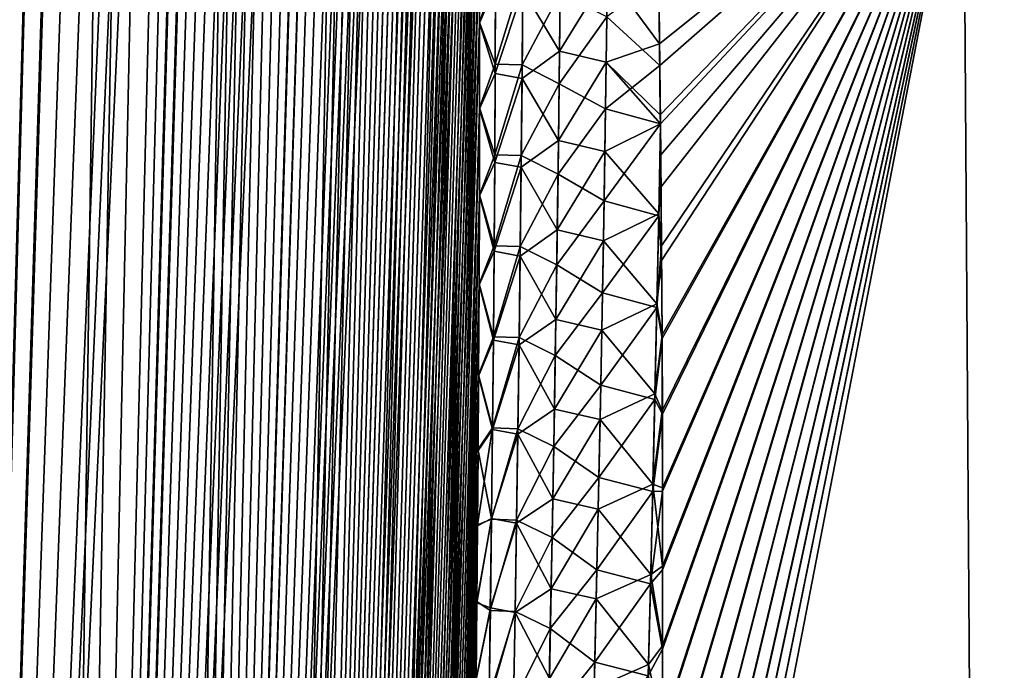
# Model space of a CAD drawing. Header units: metres. Extents: x -109 to 109, y -505 to 40.
# Tile 227 of 331: x 59.91 to 64.15, y -83.64 to -80.83. Entities that reach past the tile are written whole.
import ezdxf

# ---------------------------------------------------------------- set-up
doc = ezdxf.new("R2010")
doc.units = ezdxf.units.M
doc.layers.add('solid_K244224000C74', color=7, linetype='CONTINUOUS')

msp = doc.modelspace()

# ---------------------------------------------------------------- linework, layer by layer
at = {"layer": 'solid_K244224000C74'}
for points in [[(58.619736, -102.819321, -9.522743), (60.018959, -68.180748, -9.500344), (60.143055, -68.193947, -9.719368)], [(58.619736, -102.819321, -9.522743), (59.890728, -68.197083, -9.283277), (60.018959, -68.180748, -9.500344)], [(59.312447, -102.819359, 10.722473), (60.024967, -68.180695, 9.510736), (59.896278, -68.195732, 9.292484)], [(59.312447, -102.819359, 10.722473), (60.149681, -68.195557, 9.731326), (60.024967, -68.180695, 9.510736)], [(58.619736, -102.819321, -9.522743), (60.143055, -68.193947, -9.719368), (60.265053, -68.23732, -9.944122)], [(59.312447, -102.819359, 10.722473), (60.272346, -68.240898, 9.957873), (60.149681, -68.195557, 9.731326)], [(59.312313, -102.819366, -10.722225), (58.619736, -102.819321, -9.522743), (60.265053, -68.23732, -9.944122)], [(59.312313, -102.819366, -10.722225), (60.265053, -68.23732, -9.944122), (60.386879, -68.31356, -10.178873)], [(59.312447, -102.819359, 10.722473), (60.394783, -68.319817, 10.194491), (60.272346, -68.240898, 9.957873)], [(59.312313, -102.819366, -10.722225), (60.386879, -68.31356, -10.178873), (60.50959, -68.428444, -10.427011)], [(59.312447, -102.819359, 10.722473), (59.914825, -102.718887, 11.972528), (60.394783, -68.319817, 10.194491)], [(59.914825, -102.718887, 11.972528), (60.517693, -68.437492, 10.443848), (60.394783, -68.319817, 10.194491)], [(59.312313, -102.819366, -10.722225), (60.50959, -68.428444, -10.427011), (60.632874, -68.587082, -10.689607)], [(59.914825, -102.718887, 11.972528), (60.640522, -68.598389, 10.706372), (60.517693, -68.437492, 10.443848)], [(59.312313, -102.819366, -10.722225), (60.632874, -68.587082, -10.689607), (60.755699, -68.793823, -10.966308)], [(59.914825, -102.718887, 11.972528), (60.762287, -68.80648, 10.981615), (60.640522, -68.598389, 10.706372)], [(59.312313, -102.819366, -10.722225), (60.755699, -68.793823, -10.966308), (60.816189, -68.916214, -11.108828)], [(59.914825, -102.718887, 11.972528), (60.822289, -68.929382, 11.123451), (60.762287, -68.80648, 10.981615)], [(59.312313, -102.819366, -10.722225), (60.816189, -68.916214, -11.108828), (60.875893, -69.051445, -11.253963)], [(59.914825, -102.718887, 11.972528), (60.881523, -69.065025, 11.267893), (60.822289, -68.929382, 11.123451)], [(59.914772, -102.718903, -11.972405), (59.312313, -102.819366, -10.722225), (60.875893, -69.051445, -11.253963)], [(59.914772, -102.718903, -11.972405), (60.875893, -69.051445, -11.253963), (60.934475, -69.200081, -11.401098)], [(59.914825, -102.718887, 11.972528), (60.939671, -69.214005, 11.414376), (60.881523, -69.065025, 11.267893)], [(59.914772, -102.718903, -11.972405), (60.934475, -69.200081, -11.401098), (60.991978, -69.361885, -11.550406)], [(59.914825, -102.718887, 11.972528), (60.424709, -102.516273, 13.271167), (60.939671, -69.214005, 11.414376)], [(60.424709, -102.516273, 13.271167), (60.996769, -69.376099, 11.563077), (60.939671, -69.214005, 11.414376)], [(59.914772, -102.718903, -11.972405), (60.991978, -69.361885, -11.550406), (61.048244, -69.537445, -11.701672)], [(60.424709, -102.516273, 13.271167), (61.052647, -69.551849, 11.71372), (60.996769, -69.376099, 11.563077)], [(59.914772, -102.718903, -11.972405), (61.048244, -69.537445, -11.701672), (61.103176, -69.727036, -11.854755)], [(60.424709, -102.516273, 13.271167), (61.107174, -69.741516, 11.866115), (61.052647, -69.551849, 11.71372)], [(59.914772, -102.718903, -11.972405), (61.103176, -69.727036, -11.854755), (61.156761, -69.930588, -12.009709)], [(60.424709, -102.516273, 13.271167), (61.160362, -69.945023, 12.020344), (61.107174, -69.741516, 11.866115)], [(59.914772, -102.718903, -11.972405), (61.156761, -69.930588, -12.009709), (61.208847, -70.148834, -12.166296)], [(60.424709, -102.516273, 13.271167), (61.212078, -70.163132, 12.176224), (61.160362, -69.945023, 12.020344)], [(59.914772, -102.718903, -11.972405), (61.208847, -70.148834, -12.166296), (61.259415, -70.381607, -12.324515)], [(60.424709, -102.516273, 13.271167), (61.262306, -70.39566, 12.333764), (61.212078, -70.163132, 12.176224)], [(59.914772, -102.718903, -11.972405), (61.259415, -70.381607, -12.324515), (61.308411, -70.629356, -12.484334)], [(60.424709, -102.516273, 13.271167), (61.310982, -70.643066, 12.49292), (61.262306, -70.39566, 12.333764)], [(59.914772, -102.718903, -11.972405), (61.308411, -70.629356, -12.484334), (61.355751, -70.892731, -12.645655)], [(60.424709, -102.516273, 13.271167), (61.358025, -70.906036, 12.653593), (61.310982, -70.643066, 12.49292)], [(60.424706, -102.516273, -13.271149), (59.914772, -102.718903, -11.972405), (61.355751, -70.892731, -12.645655)], [(60.424706, -102.516273, -13.271149), (61.355751, -70.892731, -12.645655), (61.401432, -71.171425, -12.808501)], [(60.424709, -102.516273, 13.271167), (61.403431, -71.184235, 12.81581), (61.358025, -70.906036, 12.653593)], [(60.424706, -102.516273, -13.271149), (61.401432, -71.171425, -12.808501), (61.445377, -71.466408, -12.972818)], [(60.424709, -102.516273, 13.271167), (60.838657, -102.208305, 14.616208), (61.403431, -71.184235, 12.81581)], [(60.838657, -102.208305, 14.616208), (61.447124, -71.478668, 12.979512), (61.403431, -71.184235, 12.81581)], [(60.424706, -102.516273, -13.271149), (61.445377, -71.466408, -12.972818), (61.487553, -71.777885, -13.138582)], [(60.838657, -102.208305, 14.616208), (61.489063, -71.789551, 13.144675), (61.447124, -71.478668, 12.979512)], [(60.424706, -102.516273, -13.271149), (61.487553, -71.777885, -13.138582), (61.527927, -72.105949, -13.305785)], [(60.838657, -102.208305, 14.616208), (61.529221, -72.116959, 13.311293), (61.489063, -71.789551, 13.144675)], [(60.424706, -102.516273, -13.271149), (61.527927, -72.105949, -13.305785), (61.566418, -72.451843, -13.474362)], [(60.838657, -102.208305, 14.616208), (61.567516, -72.462158, 13.479303), (61.529221, -72.116959, 13.311293)], [(60.424706, -102.516273, -13.271149), (61.566418, -72.451843, -13.474362), (61.591038, -72.692101, -13.587521)], [(60.838657, -102.208305, 14.616208), (61.59201, -72.701927, 13.592093), (61.567516, -72.462158, 13.479303)], [(60.424706, -102.516273, -13.271149), (61.591038, -72.692101, -13.587521), (61.614803, -72.940277, -13.701282)], [(60.838657, -102.208305, 14.616208), (61.615665, -72.9496, 13.705495), (61.59201, -72.701927, 13.592093)], [(60.424706, -102.516273, -13.271149), (61.614803, -72.940277, -13.701282), (61.637684, -73.196869, -13.815616)], [(60.838657, -102.208305, 14.616208), (61.638439, -73.205666, 13.81948), (61.615665, -72.9496, 13.705495)], [(60.424706, -102.516273, -13.271149), (61.637684, -73.196869, -13.815616), (61.65966, -73.462181, -13.930505)], [(60.838657, -102.208305, 14.616208), (61.66032, -73.470436, 13.934031), (61.638439, -73.205666, 13.81948)], [(60.424706, -102.516273, -13.271149), (61.65966, -73.462181, -13.930505), (61.680756, -73.73571, -14.045978)], [(60.838657, -102.208305, 14.616208), (61.681324, -73.743416, 14.049176), (61.66032, -73.470436, 13.934031)], [(60.838665, -102.208298, -14.616241), (60.424706, -102.516273, -13.271149), (61.680756, -73.73571, -14.045978)], [(60.838657, -102.208305, 14.616208), (61.701427, -74.024963, 14.164884), (61.681324, -73.743416, 14.049176)], [(60.838665, -102.208298, -14.616241), (61.680756, -73.73571, -14.045978), (61.700939, -74.01783, -14.162003)], [(60.838657, -102.208305, 14.616208), (61.008312, -102.013245, 15.30547), (61.701427, -74.024963, 14.164884)], [(60.838665, -102.208298, -14.616241), (61.700939, -74.01783, -14.162003), (61.720181, -74.309105, -14.278535)], [(61.008312, -102.013245, 15.30547), (61.720592, -74.315659, 14.281111), (61.701427, -74.024963, 14.164884)], [(60.838665, -102.208298, -14.616241), (61.720181, -74.309105, -14.278535), (61.738453, -74.609863, -14.395551)], [(61.008312, -102.013245, 15.30547), (61.7388, -74.615837, 14.397833), (61.720592, -74.315659, 14.281111)], [(60.838665, -102.208298, -14.616241), (61.738453, -74.609863, -14.395551), (61.755791, -74.919533, -14.513095)], [(61.008312, -102.013245, 15.30547), (61.756077, -74.924911, 14.515097), (61.7388, -74.615837, 14.397833)], [(60.838665, -102.208298, -14.616241), (61.755791, -74.919533, -14.513095), (61.77216, -75.238571, -14.631117)], [(61.008312, -102.013245, 15.30547), (61.772392, -75.243347, 14.632849), (61.756077, -74.924911, 14.515097)], [(60.838665, -102.208298, -14.616241), (61.77216, -75.238571, -14.631117), (61.787518, -75.567635, -14.749548)], [(61.008312, -102.013245, 15.30547), (61.787701, -75.5718, 14.751021), (61.772392, -75.243347, 14.632849)], [(61.00832, -102.013237, -15.305506), (60.838665, -102.208298, -14.616241), (61.787518, -75.567635, -14.749548)], [(61.008312, -102.013245, 15.30547), (61.801987, -75.910622, 14.869582), (61.787701, -75.5718, 14.751021)], [(61.00832, -102.013237, -15.305506), (61.787518, -75.567635, -14.749548), (61.801846, -75.907059, -14.868356)], [(61.008312, -102.013245, 15.30547), (61.152149, -101.790222, 16.005117), (61.801987, -75.910622, 14.869582)], [(61.00832, -102.013237, -15.305506), (61.801846, -75.907059, -14.868356), (61.815178, -76.256195, -14.98761)], [(61.152149, -101.790222, 16.005117), (61.815285, -76.259148, 14.9886), (61.801987, -75.910622, 14.869582)], [(61.00832, -102.013237, -15.305506), (61.815178, -76.256195, -14.98761), (61.827484, -76.615616, -15.107229)], [(61.152149, -101.790222, 16.005117), (61.827557, -76.61795, 15.107995), (61.815285, -76.259148, 14.9886)], [(61.00832, -102.013237, -15.305506), (61.827484, -76.615616, -15.107229), (61.838707, -76.986061, -15.227113)], [(61.152149, -101.790222, 16.005117), (61.838757, -76.987785, 15.227665), (61.827557, -76.61795, 15.107995)], [(61.00832, -102.013237, -15.305506), (61.838707, -76.986061, -15.227113), (61.846401, -77.271439, -15.317158)], [(61.152149, -101.790222, 16.005117), (61.846436, -77.272713, 15.317557), (61.838757, -76.987785, 15.227665)], [(61.00832, -102.013237, -15.305506), (61.846401, -77.271439, -15.317158), (61.853512, -77.562737, -15.407394)], [(61.152149, -101.790222, 16.005117), (61.853531, -77.56356, 15.407648), (61.846436, -77.272713, 15.317557)], [(61.00832, -102.013237, -15.305506), (61.853512, -77.562737, -15.407394), (61.860016, -77.860176, -15.497785)], [(61.152149, -101.790222, 16.005117), (61.860027, -77.86055, 15.497899), (61.853531, -77.56356, 15.407648)], [(61.00832, -102.013237, -15.305506), (61.860016, -77.860176, -15.497785), (61.865902, -78.164101, -15.588267)], [(61.152149, -101.790222, 16.005117), (61.865902, -78.164032, 15.588249), (61.860027, -77.86055, 15.497899)], [(61.152153, -101.790215, -16.005148), (61.00832, -102.013237, -15.305506), (61.865902, -78.164101, -15.588267)], [(61.152149, -101.790222, 16.005117), (61.871132, -78.474373, 15.678636), (61.865902, -78.164032, 15.588249)], [(61.152153, -101.790215, -16.005148), (61.865902, -78.164101, -15.588267), (61.87114, -78.474892, -15.67878)], [(61.152149, -101.790222, 16.005117), (61.269543, -101.537865, 16.715139), (61.871132, -78.474373, 15.678636)], [(61.152153, -101.790215, -16.005148), (61.87114, -78.474892, -15.67878), (61.875717, -78.792862, -15.769264)], [(61.269543, -101.537865, 16.715139), (61.875706, -78.791916, 15.769001), (61.871132, -78.474373, 15.678636)], [(61.152153, -101.790215, -16.005148), (61.875717, -78.792862, -15.769264), (61.879669, -79.117493, -15.859822)], [(61.269543, -101.537865, 16.715139), (61.879654, -79.116112, 15.859447), (61.875706, -78.791916, 15.769001)], [(61.152153, -101.790215, -16.005148), (61.879669, -79.117493, -15.859822), (61.882996, -79.448753, -15.950448)], [(61.269543, -101.537865, 16.715139), (61.88298, -79.44696, 15.949965), (61.879654, -79.116112, 15.859447)], [(61.152153, -101.790215, -16.005148), (61.882996, -79.448753, -15.950448), (61.885674, -79.787079, -16.041052)], [(61.269543, -101.537865, 16.715139), (61.885662, -79.784859, 16.040472), (61.88298, -79.44696, 15.949965)], [(61.152153, -101.790215, -16.005148), (61.885674, -79.787079, -16.041052), (61.88768, -80.132874, -16.13155)], [(61.269543, -101.537865, 16.715139), (61.887669, -80.130249, 16.130877), (61.885662, -79.784859, 16.040472)], [(62.654369, -86.715965, 19.021988), (64.024048, -86.734787, 19.950666), (63.977337, -79.883408, 18.383165)], [(62.65847, -86.383018, 18.958769), (62.654369, -86.715965, 19.021988), (63.977337, -79.883408, 18.383165)], [(62.654377, -86.71595, -19.021988), (62.658524, -86.378799, -18.95796), (63.977318, -79.883408, -18.383152)], [(64.024048, -86.734787, -19.950665), (62.654377, -86.71595, -19.021988), (63.977318, -79.883408, -18.383152)], [(62.662266, -86.054306, 18.894989), (62.65847, -86.383018, 18.958769), (63.977337, -79.883408, 18.383165)], [(62.658524, -86.378799, -18.95796), (62.662357, -86.045967, -18.893354), (63.977318, -79.883408, -18.383152)], [(62.665783, -85.729652, 18.830667), (62.662266, -86.054306, 18.894989), (63.977337, -79.883408, 18.383165)], [(62.666092, -80.937271, -17.702789), (62.662281, -80.635582, -17.619637), (63.977318, -79.883408, -18.383152)], [(62.662357, -86.045967, -18.893354), (62.665905, -85.717308, -18.828192), (63.977318, -79.883408, -18.383152)], [(62.662521, -80.652939, 17.62447), (62.667171, -81.030403, 17.728153), (63.977337, -79.883408, 18.383165)], [(62.669403, -85.350586, 18.753742), (62.665783, -85.729652, 18.830667), (63.977337, -79.883408, 18.383165)], [(62.665905, -85.717308, -18.828192), (62.669514, -85.337875, -18.751129), (63.977318, -79.883408, -18.383152)], [(62.669479, -81.243599, -17.785675), (62.666092, -80.937271, -17.702789), (63.977318, -79.883408, -18.383152)], [(62.667171, -81.030403, 17.728153), (62.669861, -81.281509, 17.795822), (63.977337, -79.883408, 18.383165)], [(62.672379, -84.978119, 18.676176), (62.669403, -85.350586, 18.753742), (63.977337, -79.883408, 18.383165)], [(62.669868, -81.282005, -17.795958), (62.669479, -81.243599, -17.785675), (63.977318, -79.883408, -18.383152)], [(62.669514, -85.337875, -18.751129), (62.672474, -84.96505, -18.673422), (63.977318, -79.883408, -18.383152)], [(62.669861, -81.281509, 17.795822), (62.671158, -81.415154, 17.831415), (63.977337, -79.883408, 18.383165)], [(62.672421, -81.554733, -17.868277), (62.669868, -81.282005, -17.795958), (63.977318, -79.883408, -18.383152)], [(62.671158, -81.415154, 17.831415), (62.674419, -81.807587, 17.934223), (63.977337, -79.883408, 18.383165)], [(62.674747, -84.611984, 18.598007), (62.672379, -84.978119, 18.676176), (63.977337, -79.883408, 18.383165)], [(62.674873, -81.870903, -17.950579), (62.672421, -81.554733, -17.868277), (63.977318, -79.883408, -18.383152)], [(62.672474, -84.96505, -18.673422), (62.674831, -84.598557, -18.595108), (63.977318, -79.883408, -18.383152)], [(62.674419, -81.807587, 17.934223), (62.676872, -82.208145, 18.036545), (63.977337, -79.883408, 18.383165)], [(62.676556, -84.251907, 18.519266), (62.674747, -84.611984, 18.598007), (63.977337, -79.883408, 18.383165)], [(62.674831, -84.598557, -18.595108), (62.67662, -84.238121, -18.51622), (63.977318, -79.883408, -18.383152)], [(62.6768, -82.192337, -18.03256), (62.674873, -81.870903, -17.950579), (63.977318, -79.883408, -18.383152)], [(62.677841, -83.897606, 18.439985), (62.676556, -84.251907, 18.519266), (63.977337, -79.883408, 18.383165)], [(62.67662, -84.238121, -18.51622), (62.677887, -83.883469, -18.436789), (63.977318, -79.883408, -18.383152)], [(62.678158, -82.519257, -18.114206), (62.6768, -82.192337, -18.03256), (63.977318, -79.883408, -18.383152)], [(62.676872, -82.208145, 18.036545), (62.678204, -82.534737, 18.118029), (63.977337, -79.883408, 18.383165)], [(62.67865, -83.548805, 18.360186), (62.677841, -83.897606, 18.439985), (63.977337, -79.883408, 18.383165)], [(62.677887, -83.883469, -18.436789), (62.678673, -83.534332, -18.356838), (63.977318, -79.883408, -18.383152)], [(62.678913, -82.851883, -18.195494), (62.678158, -82.519257, -18.114206), (63.977318, -79.883408, -18.383152)], [(62.678204, -82.534737, 18.118029), (62.678932, -82.867035, 18.199154), (63.977337, -79.883408, 18.383165)], [(62.679028, -83.205254, 18.279896), (62.67865, -83.548805, 18.360186), (63.977337, -79.883408, 18.383165)], [(62.678673, -83.534332, -18.356838), (62.679031, -83.19043, -18.276392), (63.977318, -79.883408, -18.383152)], [(62.679031, -83.19043, -18.276392), (62.678913, -82.851883, -18.195494), (63.977318, -79.883408, -18.383152)], [(62.678932, -82.867035, 18.199154), (62.679028, -83.205254, 18.279896), (63.977337, -79.883408, 18.383165)], [(64.024048, -86.734787, -19.950665), (63.977318, -79.883408, -18.383152), (65.37841, -79.883408, -19.263128)], [(64.024048, -86.734787, 19.950666), (65.378426, -79.883408, 19.263136), (63.977337, -79.883408, 18.383165)], [(65.46019, -86.734787, -20.779823), (64.024048, -86.734787, -19.950665), (65.37841, -79.883408, -19.263128)], [(64.024048, -86.734787, 19.950666), (65.46019, -86.734787, 20.779823), (65.378426, -79.883408, 19.263136)], [(61.152153, -101.790215, -16.005148), (61.88768, -80.132874, -16.13155), (61.888992, -80.486557, -16.221849)], [(61.269543, -101.537865, 16.715139), (61.888985, -80.483543, 16.221092), (61.887669, -80.130249, 16.130877)], [(61.152153, -101.790215, -16.005148), (61.888992, -80.486557, -16.221849), (61.889629, -80.84787, -16.312019)], [(61.269543, -101.537865, 16.715139), (61.889629, -80.844475, 16.311184), (61.888985, -80.483543, 16.221092)], [(61.958603, -80.633522, 16.578041), (61.888985, -80.483543, 16.221092), (61.889629, -80.844475, 16.311184)], [(61.958649, -80.682838, -16.59091), (61.889629, -80.84787, -16.312019), (61.888992, -80.486557, -16.221849)], [(62.075764, -80.703369, -16.901323), (62.239052, -80.583473, -17.153311), (62.234982, -80.96843, -17.249344)], [(62.234982, -80.96843, -17.249344), (62.239052, -80.583473, -17.153311), (62.441898, -80.631371, -17.417448)], [(61.958603, -80.633522, 16.578041), (61.889629, -80.844475, 16.311184), (61.957333, -81.024429, 16.674667)], [(61.958603, -80.633522, 16.578041), (61.957333, -81.024429, 16.674667), (62.07597, -80.635963, 16.883974)], [(61.957333, -81.024429, 16.674667), (62.073135, -81.027237, 16.980824), (62.07597, -80.635963, 16.883974)], [(62.237434, -80.718376, 17.186844), (62.07597, -80.635963, 16.883974), (62.073135, -81.027237, 16.980824)], [(62.234982, -80.96843, -17.249344), (62.441898, -80.631371, -17.417448), (62.436543, -81.015831, -17.513693)], [(62.436543, -81.015831, -17.513693), (62.441898, -80.631371, -17.417448), (62.666092, -80.937271, -17.702789)], [(62.43911, -80.820473, 17.464834), (62.667171, -81.030403, 17.728153), (62.662521, -80.652939, 17.62447)], [(62.441898, -80.631371, -17.417448), (62.662281, -80.635582, -17.619637), (62.666092, -80.937271, -17.702789)], [(61.957325, -81.065178, -16.685165), (61.889629, -80.84787, -16.312019), (61.958649, -80.682838, -16.59091)], [(61.957325, -81.065178, -16.685165), (61.958649, -80.682838, -16.59091), (62.075764, -80.703369, -16.901323)], [(61.957325, -81.065178, -16.685165), (62.075764, -80.703369, -16.901323), (62.072895, -81.085732, -16.995609)], [(62.072895, -81.085732, -16.995609), (62.075764, -80.703369, -16.901323), (62.234982, -80.96843, -17.249344)], [(62.237434, -80.718376, 17.186844), (62.073135, -81.027237, 16.980824), (62.23307, -81.108505, 17.283312)], [(62.237434, -80.718376, 17.186844), (62.23307, -81.108505, 17.283312), (62.43911, -80.820473, 17.464834)], [(62.23307, -81.108505, 17.283312), (62.433258, -81.216995, 17.562868), (62.43911, -80.820473, 17.464834)], [(62.43911, -80.820473, 17.464834), (62.433258, -81.216995, 17.562868), (62.667171, -81.030403, 17.728153)], [(61.269547, -101.537849, -16.71517), (61.152153, -101.790215, -16.005148), (61.889629, -80.84787, -16.312019)], [(61.269543, -101.537865, 16.715139), (61.889633, -81.212616, 16.401237), (61.889629, -80.844475, 16.311184)], [(61.269547, -101.537849, -16.71517), (61.889629, -80.84787, -16.312019), (61.889626, -81.216393, -16.402145)], [(61.957325, -81.065178, -16.685165), (61.889626, -81.216393, -16.402145), (61.889629, -80.84787, -16.312019)], [(61.957333, -81.024429, 16.674667), (61.889629, -80.844475, 16.311184), (61.889633, -81.212616, 16.401237)], [(62.072895, -81.085732, -16.995609), (62.234982, -80.96843, -17.249344), (62.230282, -81.353859, -17.343191)], [(62.230282, -81.353859, -17.343191), (62.234982, -80.96843, -17.249344), (62.436543, -81.015831, -17.513693)], [(62.436543, -81.015831, -17.513693), (62.666092, -80.937271, -17.702789), (62.669479, -81.243599, -17.785675)], [(61.957333, -81.024429, 16.674667), (61.889633, -81.212616, 16.401237), (61.955341, -81.415924, 16.769077)], [(61.957333, -81.024429, 16.674667), (61.955341, -81.415924, 16.769077), (62.073135, -81.027237, 16.980824)], [(61.955341, -81.415924, 16.769077), (62.069626, -81.419052, 17.075443), (62.073135, -81.027237, 16.980824)], [(62.23307, -81.108505, 17.283312), (62.073135, -81.027237, 16.980824), (62.069626, -81.419052, 17.075443)], [(62.230282, -81.353859, -17.343191), (62.436543, -81.015831, -17.513693), (62.430592, -81.400711, -17.60774)], [(62.430592, -81.400711, -17.60774), (62.436543, -81.015831, -17.513693), (62.669868, -81.282005, -17.795958)], [(62.433258, -81.216995, 17.562868), (62.669861, -81.281509, 17.795822), (62.667171, -81.030403, 17.728153)], [(62.436543, -81.015831, -17.513693), (62.669479, -81.243599, -17.785675), (62.669868, -81.282005, -17.795958)], [(61.955318, -81.448074, -16.777308), (61.889626, -81.216393, -16.402145), (61.957325, -81.065178, -16.685165)], [(61.955318, -81.448074, -16.777308), (61.957325, -81.065178, -16.685165), (62.072895, -81.085732, -16.995609)], [(61.955318, -81.448074, -16.777308), (62.072895, -81.085732, -16.995609), (62.069382, -81.468605, -17.087769)], [(62.069382, -81.468605, -17.087769), (62.072895, -81.085732, -16.995609), (62.230282, -81.353859, -17.343191)], [(62.23307, -81.108505, 17.283312), (62.069626, -81.419052, 17.075443), (62.228077, -81.499123, 17.377558)], [(62.23307, -81.108505, 17.283312), (62.228077, -81.499123, 17.377558), (62.433258, -81.216995, 17.562868)], [(61.269543, -101.537865, 16.715139), (61.359631, -101.255722, 17.434717), (61.889633, -81.212616, 16.401237)], [(61.269547, -101.537849, -16.71517), (61.889626, -81.216393, -16.402145), (61.888954, -81.592598, -16.492104)], [(61.359631, -101.255722, 17.434717), (61.888966, -81.588463, 16.491133), (61.889633, -81.212616, 16.401237)], [(61.955318, -81.448074, -16.777308), (61.888954, -81.592598, -16.492104), (61.889626, -81.216393, -16.402145)], [(61.955341, -81.415924, 16.769077), (61.889633, -81.212616, 16.401237), (61.888966, -81.588463, 16.491133)], [(62.228077, -81.499123, 17.377558), (62.426804, -81.613953, 17.658604), (62.433258, -81.216995, 17.562868)], [(62.433258, -81.216995, 17.562868), (62.426804, -81.613953, 17.658604), (62.669861, -81.281509, 17.795822)], [(62.426804, -81.613953, 17.658604), (62.662365, -81.678307, 17.892019), (62.669861, -81.281509, 17.795822)], [(62.430592, -81.400711, -17.60774), (62.669868, -81.282005, -17.795958), (62.662567, -81.670174, -17.890104)], [(62.662365, -81.678307, 17.892019), (62.671158, -81.415154, 17.831415), (62.669861, -81.281509, 17.795822)], [(62.662567, -81.670174, -17.890104), (62.669868, -81.282005, -17.795958), (62.672421, -81.554733, -17.868277)], [(62.069382, -81.468605, -17.087769), (62.230282, -81.353859, -17.343191), (62.224991, -81.739738, -17.4349)], [(62.224991, -81.739738, -17.4349), (62.230282, -81.353859, -17.343191), (62.430592, -81.400711, -17.60774)], [(61.955341, -81.415924, 16.769077), (61.888966, -81.588463, 16.491133), (61.952675, -81.807976, 16.861328)], [(61.955341, -81.415924, 16.769077), (61.952675, -81.807976, 16.861328), (62.069626, -81.419052, 17.075443)], [(61.952675, -81.807976, 16.861328), (62.065479, -81.811371, 17.167885), (62.069626, -81.419052, 17.075443)], [(62.228077, -81.499123, 17.377558), (62.069626, -81.419052, 17.075443), (62.065479, -81.811371, 17.167885)], [(62.224991, -81.739738, -17.4349), (62.430592, -81.400711, -17.60774), (62.424088, -81.786003, -17.699644)], [(62.424088, -81.786003, -17.699644), (62.430592, -81.400711, -17.60774), (62.662567, -81.670174, -17.890104)], [(62.662365, -81.678307, 17.892019), (62.674419, -81.807587, 17.934223), (62.671158, -81.415154, 17.831415)], [(61.952663, -81.831505, -16.867382), (61.888954, -81.592598, -16.492104), (61.955318, -81.448074, -16.777308)], [(61.952663, -81.831505, -16.867382), (61.955318, -81.448074, -16.777308), (62.069382, -81.468605, -17.087769)], [(61.952663, -81.831505, -16.867382), (62.069382, -81.468605, -17.087769), (62.065262, -81.851959, -17.177855)], [(62.065262, -81.851959, -17.177855), (62.069382, -81.468605, -17.087769), (62.224991, -81.739738, -17.4349)], [(62.228077, -81.499123, 17.377558), (62.065479, -81.811371, 17.167885), (62.222496, -81.890182, 17.469633)], [(62.228077, -81.499123, 17.377558), (62.222496, -81.890182, 17.469633), (62.426804, -81.613953, 17.658604)], [(62.662567, -81.670174, -17.890104), (62.672421, -81.554733, -17.868277), (62.674873, -81.870903, -17.950579)], [(61.269547, -101.537849, -16.71517), (61.888954, -81.592598, -16.492104), (61.887589, -81.976982, -16.581776)], [(61.359631, -101.255722, 17.434717), (61.887608, -81.972496, 16.580748), (61.888966, -81.588463, 16.491133)], [(61.952663, -81.831505, -16.867382), (61.887589, -81.976982, -16.581776), (61.888954, -81.592598, -16.492104)], [(61.952675, -81.807976, 16.861328), (61.888966, -81.588463, 16.491133), (61.887608, -81.972496, 16.580748)], [(62.222496, -81.890182, 17.469633), (62.419777, -82.01133, 17.752092), (62.426804, -81.613953, 17.658604)], [(62.426804, -81.613953, 17.658604), (62.419777, -82.01133, 17.752092), (62.662365, -81.678307, 17.892019)], [(62.419777, -82.01133, 17.752092), (62.654282, -82.074669, 17.98571), (62.662365, -81.678307, 17.892019)], [(62.424088, -81.786003, -17.699644), (62.662567, -81.670174, -17.890104), (62.654682, -82.058441, -17.981962)], [(62.662365, -81.678307, 17.892019), (62.654282, -82.074669, 17.98571), (62.674419, -81.807587, 17.934223)], [(62.654682, -82.058441, -17.981962), (62.662567, -81.670174, -17.890104), (62.674873, -81.870903, -17.950579)], [(62.065262, -81.851959, -17.177855), (62.224991, -81.739738, -17.4349), (62.219147, -82.126053, -17.524523)], [(62.219147, -82.126053, -17.524523), (62.224991, -81.739738, -17.4349), (62.424088, -81.786003, -17.699644)], [(61.952675, -81.807976, 16.861328), (61.887608, -81.972496, 16.580748), (61.949371, -82.200562, 16.95146)], [(61.952675, -81.807976, 16.861328), (61.949371, -82.200562, 16.95146), (62.065479, -81.811371, 17.167885)], [(61.949371, -82.200562, 16.95146), (62.060734, -82.204178, 17.258194), (62.065479, -81.811371, 17.167885)], [(62.222496, -81.890182, 17.469633), (62.065479, -81.811371, 17.167885), (62.060734, -82.204178, 17.258194)], [(62.219147, -82.126053, -17.524523), (62.424088, -81.786003, -17.699644), (62.417061, -82.171684, -17.789454)], [(62.417061, -82.171684, -17.789454), (62.424088, -81.786003, -17.699644), (62.654682, -82.058441, -17.981962)], [(62.654282, -82.074669, 17.98571), (62.676872, -82.208145, 18.036545), (62.674419, -81.807587, 17.934223)], [(61.949398, -82.215446, -16.955433), (61.887589, -81.976982, -16.581776), (61.952663, -81.831505, -16.867382)], [(61.949398, -82.215446, -16.955433), (61.952663, -81.831505, -16.867382), (62.065262, -81.851959, -17.177855)], [(61.949398, -82.215446, -16.955433), (62.065262, -81.851959, -17.177855), (62.060574, -82.235779, -17.265909)], [(62.060574, -82.235779, -17.265909), (62.065262, -81.851959, -17.177855), (62.219147, -82.126053, -17.524523)], [(62.222496, -81.890182, 17.469633), (62.060734, -82.204178, 17.258194), (62.216354, -82.281685, 17.559582)], [(62.222496, -81.890182, 17.469633), (62.216354, -82.281685, 17.559582), (62.419777, -82.01133, 17.752092)], [(62.654682, -82.058441, -17.981962), (62.674873, -81.870903, -17.950579), (62.6768, -82.192337, -18.03256)], [(61.269547, -101.537849, -16.71517), (61.887589, -81.976982, -16.581776), (61.885502, -82.370018, -16.67104)], [(61.359631, -101.255722, 17.434717), (61.885532, -82.365196, 16.66996), (61.887608, -81.972496, 16.580748)], [(61.949398, -82.215446, -16.955433), (61.885502, -82.370018, -16.67104), (61.887589, -81.976982, -16.581776)], [(61.949371, -82.200562, 16.95146), (61.887608, -81.972496, 16.580748), (61.885532, -82.365196, 16.66996)], [(62.216354, -82.281685, 17.559582), (62.41222, -82.409119, 17.843374), (62.419777, -82.01133, 17.752092)], [(62.419777, -82.01133, 17.752092), (62.41222, -82.409119, 17.843374), (62.654282, -82.074669, 17.98571)], [(62.417061, -82.171684, -17.789454), (62.654682, -82.058441, -17.981962), (62.646317, -82.447067, -18.071699)], [(62.646317, -82.447067, -18.071699), (62.654682, -82.058441, -17.981962), (62.6768, -82.192337, -18.03256)], [(62.41222, -82.409119, 17.843374), (62.645695, -82.471413, 18.077187), (62.654282, -82.074669, 17.98571)], [(62.654282, -82.074669, 17.98571), (62.645695, -82.471413, 18.077187), (62.676872, -82.208145, 18.036545)], [(62.060574, -82.235779, -17.265909), (62.219147, -82.126053, -17.524523), (62.21278, -82.512787, -17.612099)], [(62.21278, -82.512787, -17.612099), (62.219147, -82.126053, -17.524523), (62.417061, -82.171684, -17.789454)], [(62.21278, -82.512787, -17.612099), (62.417061, -82.171684, -17.789454), (62.409546, -82.557747, -17.877205)], [(62.409546, -82.557747, -17.877205), (62.417061, -82.171684, -17.789454), (62.646317, -82.447067, -18.071699)], [(62.646317, -82.447067, -18.071699), (62.6768, -82.192337, -18.03256), (62.678158, -82.519257, -18.114206)], [(61.945557, -82.599869, -17.0415), (61.885502, -82.370018, -16.67104), (61.949398, -82.215446, -16.955433)], [(61.949371, -82.200562, 16.95146), (61.885532, -82.365196, 16.66996), (61.945457, -82.593658, 17.039511)], [(61.949371, -82.200562, 16.95146), (61.945457, -82.593658, 17.039511), (62.060734, -82.204178, 17.258194)], [(61.945457, -82.593658, 17.039511), (62.055416, -82.59745, 17.346409), (62.060734, -82.204178, 17.258194)], [(61.945557, -82.599869, -17.0415), (61.949398, -82.215446, -16.955433), (62.060574, -82.235779, -17.265909)], [(61.945557, -82.599869, -17.0415), (62.060574, -82.235779, -17.265909), (62.055344, -82.620041, -17.351971)], [(62.055344, -82.620041, -17.351971), (62.060574, -82.235779, -17.265909), (62.21278, -82.512787, -17.612099)], [(62.216354, -82.281685, 17.559582), (62.060734, -82.204178, 17.258194), (62.055416, -82.59745, 17.346409)], [(62.645695, -82.471413, 18.077187), (62.678204, -82.534737, 18.118029), (62.676872, -82.208145, 18.036545)], [(62.216354, -82.281685, 17.559582), (62.055416, -82.59745, 17.346409), (62.20969, -82.673607, 17.647442)], [(62.216354, -82.281685, 17.559582), (62.20969, -82.673607, 17.647442), (62.41222, -82.409119, 17.843374)], [(61.269547, -101.537849, -16.71517), (61.885502, -82.370018, -16.67104), (61.883316, -82.690811, -16.742126)], [(61.359631, -101.255722, 17.434717), (61.883354, -82.685738, 16.741011), (61.885532, -82.365196, 16.66996)], [(61.945557, -82.599869, -17.0415), (61.883316, -82.690811, -16.742126), (61.885502, -82.370018, -16.67104)], [(61.945457, -82.593658, 17.039511), (61.885532, -82.365196, 16.66996), (61.883354, -82.685738, 16.741011)], [(62.20969, -82.673607, 17.647442), (62.404156, -82.807304, 17.932491), (62.41222, -82.409119, 17.843374)], [(62.41222, -82.409119, 17.843374), (62.404156, -82.807304, 17.932491), (62.645695, -82.471413, 18.077187)], [(62.409546, -82.557747, -17.877205), (62.646317, -82.447067, -18.071699), (62.637493, -82.836037, -18.159351)], [(62.637493, -82.836037, -18.159351), (62.646317, -82.447067, -18.071699), (62.678158, -82.519257, -18.114206)], [(62.404156, -82.807304, 17.932491), (62.636635, -82.868515, 18.166492), (62.645695, -82.471413, 18.077187)], [(62.645695, -82.471413, 18.077187), (62.636635, -82.868515, 18.166492), (62.678204, -82.534737, 18.118029)], [(62.055344, -82.620041, -17.351971), (62.21278, -82.512787, -17.612099), (62.205921, -82.89991, -17.697662)], [(62.205921, -82.89991, -17.697662), (62.21278, -82.512787, -17.612099), (62.409546, -82.557747, -17.877205)], [(62.636635, -82.868515, 18.166492), (62.678932, -82.867035, 18.199154), (62.678204, -82.534737, 18.118029)], [(62.637493, -82.836037, -18.159351), (62.678158, -82.519257, -18.114206), (62.678913, -82.851883, -18.195494)], [(62.205921, -82.89991, -17.697662), (62.409546, -82.557747, -17.877205), (62.401569, -82.944168, -17.962936)], [(62.401569, -82.944168, -17.962936), (62.409546, -82.557747, -17.877205), (62.637493, -82.836037, -18.159351)], [(61.945457, -82.593658, 17.039511), (61.883354, -82.685738, 16.741011), (61.880756, -83.011337, 16.811941)], [(61.945457, -82.593658, 17.039511), (61.880756, -83.011337, 16.811941), (61.940968, -82.987236, 17.125517)], [(61.94117, -82.984764, -17.125614), (61.883316, -82.690811, -16.742126), (61.945557, -82.599869, -17.0415)], [(61.945457, -82.593658, 17.039511), (61.940968, -82.987236, 17.125517), (62.055416, -82.59745, 17.346409)], [(61.940968, -82.987236, 17.125517), (62.049561, -82.991165, 17.432566), (62.055416, -82.59745, 17.346409)], [(61.94117, -82.984764, -17.125614), (61.945557, -82.599869, -17.0415), (62.055344, -82.620041, -17.351971)], [(61.94117, -82.984764, -17.125614), (62.055344, -82.620041, -17.351971), (62.049606, -83.004723, -17.436073)], [(62.20969, -82.673607, 17.647442), (62.055416, -82.59745, 17.346409), (62.049561, -82.991165, 17.432566)], [(62.049606, -83.004723, -17.436073), (62.055344, -82.620041, -17.351971), (62.205921, -82.89991, -17.697662)], [(61.269547, -101.537849, -16.71517), (61.883316, -82.690811, -16.742126), (61.880711, -83.016655, -16.813086)], [(61.359631, -101.255722, 17.434717), (61.880756, -83.011337, 16.811941), (61.883354, -82.685738, 16.741011)], [(61.94117, -82.984764, -17.125614), (61.880711, -83.016655, -16.813086), (61.883316, -82.690811, -16.742126)], [(62.20969, -82.673607, 17.647442), (62.049561, -82.991165, 17.432566), (62.20253, -83.065933, 17.73325)], [(62.20969, -82.673607, 17.647442), (62.20253, -83.065933, 17.73325), (62.404156, -82.807304, 17.932491)], [(62.20253, -83.065933, 17.73325), (62.395622, -83.205872, 18.019487), (62.404156, -82.807304, 17.932491)], [(62.404156, -82.807304, 17.932491), (62.395622, -83.205872, 18.019487), (62.636635, -82.868515, 18.166492)], [(62.401569, -82.944168, -17.962936), (62.637493, -82.836037, -18.159351), (62.628242, -83.225342, -18.244959)], [(62.628242, -83.225342, -18.244959), (62.637493, -82.836037, -18.159351), (62.679031, -83.19043, -18.276392)], [(62.637493, -82.836037, -18.159351), (62.678913, -82.851883, -18.195494), (62.679031, -83.19043, -18.276392)], [(62.395622, -83.205872, 18.019487), (62.627132, -83.265968, 18.253672), (62.636635, -82.868515, 18.166492)], [(62.627132, -83.265968, 18.253672), (62.679028, -83.205254, 18.279896), (62.678932, -82.867035, 18.199154)], [(62.636635, -82.868515, 18.166492), (62.627132, -83.265968, 18.253672), (62.678932, -82.867035, 18.199154)], [(62.049606, -83.004723, -17.436073), (62.205921, -82.89991, -17.697662), (62.198593, -83.28743, -17.781248)], [(62.198593, -83.28743, -17.781248), (62.205921, -82.89991, -17.697662), (62.401569, -82.944168, -17.962936)], [(62.198593, -83.28743, -17.781248), (62.401569, -82.944168, -17.962936), (62.393158, -83.330948, -18.046684)], [(62.393158, -83.330948, -18.046684), (62.401569, -82.944168, -17.962936), (62.628242, -83.225342, -18.244959)], [(61.94117, -82.984764, -17.125614), (61.877674, -83.347733, -16.883865), (61.880711, -83.016655, -16.813086)], [(61.93626, -83.370102, -17.207808), (61.877674, -83.347733, -16.883865), (61.94117, -82.984764, -17.125614)], [(61.940968, -82.987236, 17.125517), (61.880756, -83.011337, 16.811941), (61.877731, -83.342171, 16.882694)], [(61.940968, -82.987236, 17.125517), (61.877731, -83.342171, 16.882694), (61.935936, -83.381294, 17.209517)], [(61.940968, -82.987236, 17.125517), (61.935936, -83.381294, 17.209517), (62.049561, -82.991165, 17.432566)], [(61.935936, -83.381294, 17.209517), (62.043198, -83.385315, 17.516705), (62.049561, -82.991165, 17.432566)], [(61.93626, -83.370102, -17.207808), (61.94117, -82.984764, -17.125614), (62.049606, -83.004723, -17.436073)], [(61.93626, -83.370102, -17.207808), (62.049606, -83.004723, -17.436073), (62.043385, -83.389816, -17.518248)], [(62.20253, -83.065933, 17.73325), (62.049561, -82.991165, 17.432566), (62.043198, -83.385315, 17.516705)], [(62.043385, -83.389816, -17.518248), (62.049606, -83.004723, -17.436073), (62.198593, -83.28743, -17.781248)], [(61.269547, -101.537849, -16.71517), (61.880711, -83.016655, -16.813086), (61.877674, -83.347733, -16.883865)], [(61.359631, -101.255722, 17.434717), (61.877731, -83.342171, 16.882694), (61.880756, -83.011337, 16.811941)], [(62.20253, -83.065933, 17.73325), (62.043198, -83.385315, 17.516705), (62.194904, -83.458649, 17.817045)], [(62.20253, -83.065933, 17.73325), (62.194904, -83.458649, 17.817045), (62.395622, -83.205872, 18.019487)], [(62.194904, -83.458649, 17.817045), (62.386646, -83.604797, 18.104403), (62.395622, -83.205872, 18.019487)], [(62.395622, -83.205872, 18.019487), (62.386646, -83.604797, 18.104403), (62.627132, -83.265968, 18.253672)], [(62.627132, -83.265968, 18.253672), (62.67865, -83.548805, 18.360186), (62.679028, -83.205254, 18.279896)], [(62.628242, -83.225342, -18.244959), (62.679031, -83.19043, -18.276392), (62.678673, -83.534332, -18.356838)], [(62.393158, -83.330948, -18.046684), (62.628242, -83.225342, -18.244959), (62.618599, -83.614967, -18.32856)], [(62.618599, -83.614967, -18.32856), (62.628242, -83.225342, -18.244959), (62.678673, -83.534332, -18.356838)], [(62.043385, -83.389816, -17.518248), (62.198593, -83.28743, -17.781248), (62.19083, -83.675316, -17.862894)], [(62.19083, -83.675316, -17.862894), (62.198593, -83.28743, -17.781248), (62.393158, -83.330948, -18.046684)], [(62.386646, -83.604797, 18.104403), (62.617222, -83.66375, 18.338764), (62.627132, -83.265968, 18.253672)], [(62.627132, -83.265968, 18.253672), (62.617222, -83.66375, 18.338764), (62.67865, -83.548805, 18.360186)], [(61.359631, -101.255722, 17.434717), (61.874264, -83.678543, 16.953184), (61.877731, -83.342171, 16.882694)], [(61.935936, -83.381294, 17.209517), (61.877731, -83.342171, 16.882694), (61.874264, -83.678543, 16.953184)], [(62.19083, -83.675316, -17.862894), (62.393158, -83.330948, -18.046684), (62.384342, -83.718063, -18.128483)], [(62.384342, -83.718063, -18.128483), (62.393158, -83.330948, -18.046684), (62.618599, -83.614967, -18.32856)], [(61.269547, -101.537849, -16.71517), (61.877674, -83.347733, -16.883865), (61.874199, -83.684326, -16.954378)], [(61.93626, -83.370102, -17.207808), (61.874199, -83.684326, -16.954378), (61.877674, -83.347733, -16.883865)], [(61.930859, -83.755867, -17.288113), (61.874199, -83.684326, -16.954378), (61.93626, -83.370102, -17.207808)], [(61.935936, -83.381294, 17.209517), (61.874264, -83.678543, 16.953184), (61.930393, -83.775795, 17.291546)], [(61.935936, -83.381294, 17.209517), (61.930393, -83.775795, 17.291546), (62.043198, -83.385315, 17.516705)], [(61.930393, -83.775795, 17.291546), (62.036362, -83.779877, 17.59886), (62.043198, -83.385315, 17.516705)], [(61.930859, -83.755867, -17.288113), (61.93626, -83.370102, -17.207808), (62.043385, -83.389816, -17.518248)], [(61.930859, -83.755867, -17.288113), (62.043385, -83.389816, -17.518248), (62.036709, -83.775307, -17.598528)], [(62.194904, -83.458649, 17.817045), (62.043198, -83.385315, 17.516705), (62.036362, -83.779877, 17.59886)], [(62.036709, -83.775307, -17.598528), (62.043385, -83.389816, -17.518248), (62.19083, -83.675316, -17.862894)], [(62.194904, -83.458649, 17.817045), (62.036362, -83.779877, 17.59886), (62.186844, -83.851738, 17.898867)], [(62.194904, -83.458649, 17.817045), (62.186844, -83.851738, 17.898867), (62.386646, -83.604797, 18.104403)], [(62.617222, -83.66375, 18.338764), (62.677841, -83.897606, 18.439985), (62.67865, -83.548805, 18.360186)], [(62.618599, -83.614967, -18.32856), (62.678673, -83.534332, -18.356838), (62.677887, -83.883469, -18.436789)], [(62.186844, -83.851738, 17.898867), (62.377266, -84.004074, 18.187279), (62.386646, -83.604797, 18.104403)], [(62.386646, -83.604797, 18.104403), (62.377266, -84.004074, 18.187279), (62.617222, -83.66375, 18.338764)], [(62.384342, -83.718063, -18.128483), (62.618599, -83.614967, -18.32856), (62.608582, -84.004906, -18.410191)], [(62.608582, -84.004906, -18.410191), (62.618599, -83.614967, -18.32856), (62.677887, -83.883469, -18.436789)]]:
    msp.add_3dface(points, dxfattribs=at)

doc.saveas('drawing.dxf')
